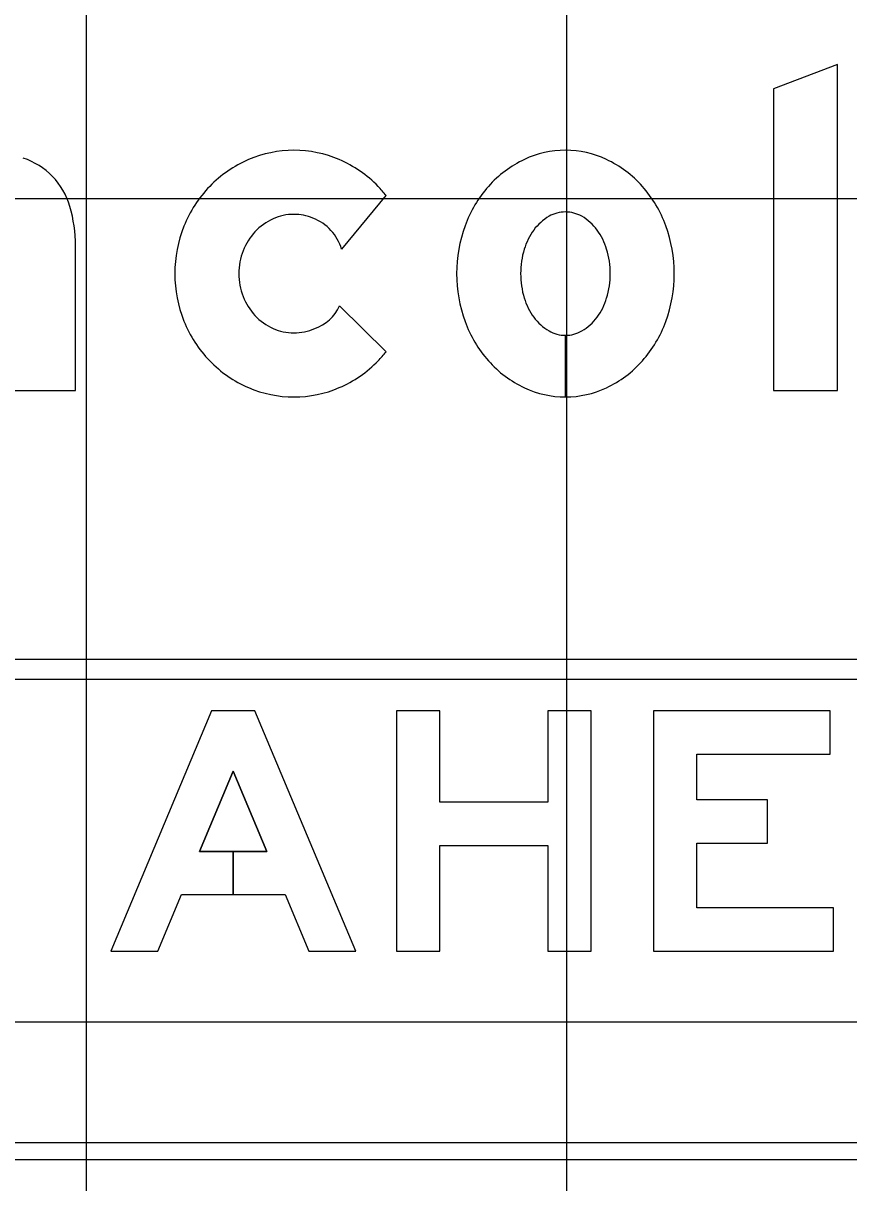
# Model space of a CAD drawing. Extents: x 1797809 to 2198143, y 249608 to 1237864.
# Drawn here: x 2195693.524 to 2195696.962, y 1237199.009 to 1237203.836 of the extents above; entities that cross this region are included whole.
import ezdxf

# ---------------------------------------------------------------- set-up
doc = ezdxf.new("R2010")
doc.units = 0
for name, color, linetype in [('GSBWFILL', 7, 'Continuous'), ('GSCOLORFILL', 7, 'Continuous'), ('GSOUTLINE', 7, 'Continuous'), ('GSSHT', 7, 'Continuous')]:
    doc.layers.add(name, color=color, linetype=linetype)

msp = doc.modelspace()

# ---------------------------------------------------------------- linework, layer by layer
at = {"layer": 'GSBWFILL'}
for p, q in [((2195694.8498, 1237202.8951), (2195695.0349, 1237203.1186)), ((2195695.0349, 1237202.4688), (2195694.8405, 1237202.659)), ((2195695.7816, 1237202.537), (2195695.7816, 1237202.2804)), ((2195695.7817, 1237202.2804), (2195695.7817, 1237202.537))]:
    msp.add_line(p, q, dxfattribs=at)
for points in [[(2195696.9149, 1237202.307), (2195696.9149, 1237203.6637), (2195696.6483, 1237203.5626), (2195696.6483, 1237202.307)], [(2195694.5388, 1237200.3887), (2195694.3984, 1237200.3887), (2195694.3984, 1237200.2087), (2195694.6144, 1237200.2087), (2195694.7131, 1237199.9737), (2195694.9083, 1237199.9737), (2195694.4883, 1237200.9737), (2195694.3083, 1237200.9737), (2195693.8883, 1237199.9737), (2195694.0836, 1237199.9737), (2195694.1823, 1237200.2087), (2195694.3983, 1237200.2087), (2195694.3983, 1237200.3887), (2195694.2579, 1237200.3887), (2195694.3983, 1237200.7232)], [(2195695.7083, 1237200.5937), (2195695.2583, 1237200.5937), (2195695.2583, 1237200.9737), (2195695.0783, 1237200.9737), (2195695.0783, 1237199.9737), (2195695.2583, 1237199.9737), (2195695.2583, 1237200.4137), (2195695.7083, 1237200.4137), (2195695.7083, 1237199.9737), (2195695.8883, 1237199.9737), (2195695.8883, 1237200.9737), (2195695.7083, 1237200.9737)], [(2195696.8983, 1237200.1537), (2195696.3283, 1237200.1537), (2195696.3283, 1237200.4227), (2195696.6233, 1237200.4227), (2195696.6233, 1237200.6027), (2195696.3283, 1237200.6027), (2195696.3283, 1237200.7937), (2195696.8833, 1237200.7937), (2195696.8833, 1237200.9737), (2195696.1483, 1237200.9737), (2195696.1483, 1237199.9737), (2195696.8983, 1237199.9737)]]:
    msp.add_lwpolyline(points, close=True, dxfattribs=at)
msp.add_lwpolyline([(2195693.4749, 1237202.3257), (2195693.4749, 1237202.307), (2195693.7416, 1237202.307), (2195693.7416, 1237202.9087)], dxfattribs=at)
for centre, radius, start, end in [((2195694.6509, 1237202.8274), 0.4796, 90, 113.2047), ((2195694.6509, 1237202.8274), 0.4796, 66.7953, 90), ((2195694.6579, 1237202.811), 0.4974, 113.2047, 135.9845), ((2195694.6439, 1237202.811), 0.4974, 44.0155, 66.7953), ((2195694.6688, 1237202.8005), 0.5126, 135.9845, 158.1878), ((2195694.633, 1237202.8005), 0.5126, 38.3623, 44.0156), ((2195694.6509, 1237202.8268), 0.2136, 90, 114.0149), ((2195694.6509, 1237202.8268), 0.2136, 68.2139, 90), ((2195694.6858, 1237202.7937), 0.5309, 158.1878, 180), ((2195694.6581, 1237202.8107), 0.2312, 114.0149, 137.0868), ((2195694.6565, 1237202.8373), 0.2017, 16.6445, 68.5706), ((2195694.6692, 1237202.8004), 0.2463, 137.0868, 158.9389), ((2195694.6865, 1237202.7937), 0.265, 158.9389, 180), ((2195694.6858, 1237202.7937), 0.5309, 180, 201.8122), ((2195694.6865, 1237202.7937), 0.265, 180, 201.0611), ((2195694.6692, 1237202.787), 0.2463, 201.0612, 222.9132), ((2195694.6789, 1237202.7334), 0.1779, 289.3607, 335.2803), ((2195694.6581, 1237202.7767), 0.2312, 222.9132, 245.9851), ((2195694.6688, 1237202.7869), 0.5126, 201.8122, 224.0155), ((2195694.6509, 1237202.7606), 0.2136, 245.9851, 270), ((2195694.6509, 1237202.7606), 0.2136, 270, 294.0149), ((2195694.633, 1237202.7869), 0.5126, 315.9845, 321.6377), ((2195694.6579, 1237202.7764), 0.4974, 224.0155, 246.7953), ((2195694.6439, 1237202.7764), 0.4974, 293.2047, 315.9845), ((2195694.6509, 1237202.76), 0.4796, 246.7953, 270), ((2195694.6509, 1237202.76), 0.4796, 270, 293.2047)]:
    msp.add_arc(centre, radius, start, end, dxfattribs=at)
for centre, major_axis, ratio, start_param, end_param in [((2195693.43, 1237202.9895), (0, 0.3), 0.999998, 4.997165, 5.96613), ((2195695.7816, 1237202.9052), (0, 0.4018), 0.999999, 0, 0.438571), ((2195695.7816, 1237202.9052), (0, 0.4018), 0.999999, 5.844614, 6.283185), ((2195695.8069, 1237202.8512), (0, 0.4615), 0.999999, 0.438571, 0.847388), ((2195695.7563, 1237202.8512), (0, 0.4615), 0.999999, 5.435798, 5.844614), ((2195695.8464, 1237202.8164), (0, 0.5141), 0.999999, 0.847388, 1.220117), ((2195695.7168, 1237202.8164), (0, 0.5141), 0.999999, 5.063069, 5.435798), ((2195693.154, 1237202.9087), (0, 0.5876), 0.999998, 4.712389, 4.997165), ((2195695.8142, 1237202.8555), (0, 0.2035), 0.999999, 0.517724, 0.942), ((2195695.7816, 1237202.9127), (0, 0.1377), 0.999999, 0, 0.517724), ((2195695.7816, 1237202.9127), (0, 0.1377), 0.999999, 5.765461, 6.283185), ((2195695.749, 1237202.8555), (0, 0.2035), 0.999999, 5.341185, 5.765461), ((2195695.9083, 1237202.7937), (0, 0.5801), 0.999999, 1.220117, 1.570796), ((2195695.6549, 1237202.7937), (0, 0.5801), 0.999999, 4.712389, 5.063069), ((2195695.8656, 1237202.8181), (0, 0.267), 0.999999, 0.942, 1.278197), ((2195695.6976, 1237202.8181), (0, 0.267), 0.999999, 5.004989, 5.341185), ((2195695.9467, 1237202.7937), (0, 0.3517), 0.999999, 1.278197, 1.570796), ((2195695.6165, 1237202.7937), (0, 0.3517), 0.999999, 4.712389, 5.004989), ((2195695.9083, 1237202.7937), (0, 0.5801), 0.999999, 1.570796, 1.921476), ((2195695.9467, 1237202.7937), (0, 0.3517), 0.999999, 1.570796, 1.863396), ((2195695.6165, 1237202.7937), (0, 0.3517), 0.999999, 4.419789, 4.712389), ((2195695.6549, 1237202.7937), (0, 0.5801), 0.999999, 4.361709, 4.712389), ((2195695.8656, 1237202.7693), (0, 0.267), 0.999999, 1.863396, 2.199593), ((2195695.6976, 1237202.7693), (0, 0.267), 0.999999, 4.083593, 4.419789), ((2195695.8142, 1237202.7319), (0, 0.2035), 0.999999, 2.199593, 2.623869), ((2195695.749, 1237202.7319), (0, 0.2035), 0.999999, 3.659317, 4.083593), ((2195695.8464, 1237202.7711), (0, 0.5141), 0.999999, 1.921476, 2.294205), ((2195695.7816, 1237202.6747), (0, 0.1377), 0.999999, 2.623869, 3.141593), ((2195695.7816, 1237202.6747), (0, 0.1377), 0.999999, 3.142077, 3.659317), ((2195695.7168, 1237202.7711), (0, 0.5141), 0.999999, 3.98898, 4.361709), ((2195695.8069, 1237202.7362), (0, 0.4615), 0.999999, 2.294205, 2.703022), ((2195695.7563, 1237202.7362), (0, 0.4615), 0.999999, 3.580164, 3.98898), ((2195695.7816, 1237202.6822), (0, 0.4018), 0.999999, 2.703022, 3.141593), ((2195695.7816, 1237202.6822), (0, 0.4018), 0.999999, 3.141759, 3.580164)]:
    msp.add_ellipse(centre, major_axis=major_axis, ratio=ratio, start_param=start_param, end_param=end_param, dxfattribs=at)
at = {"layer": 'GSCOLORFILL'}
for p, q in [((2195694.8498, 1237202.8951), (2195695.0349, 1237203.1186)), ((2195695.0349, 1237202.4688), (2195694.8405, 1237202.659)), ((2195695.7816, 1237202.537), (2195695.7816, 1237202.2804)), ((2195695.7817, 1237202.2804), (2195695.7817, 1237202.537)), ((2195699.1175, 1237201.1878), (2195686.9425, 1237201.1878)), ((2195686.9425, 1237199.6795), (2195699.1175, 1237199.6795)), ((2195699.537, 1237199.1759), (2195686.5387, 1237199.1759))]:
    msp.add_line(p, q, dxfattribs=at)
for points in [[(2195696.9149, 1237202.307), (2195696.9149, 1237203.6637), (2195696.6483, 1237203.5626), (2195696.6483, 1237202.307)], [(2195694.5388, 1237200.3887), (2195694.3984, 1237200.3887), (2195694.3984, 1237200.2087), (2195694.6144, 1237200.2087), (2195694.7131, 1237199.9737), (2195694.9083, 1237199.9737), (2195694.4883, 1237200.9737), (2195694.3083, 1237200.9737), (2195693.8883, 1237199.9737), (2195694.0836, 1237199.9737), (2195694.1823, 1237200.2087), (2195694.3983, 1237200.2087), (2195694.3983, 1237200.3887), (2195694.2579, 1237200.3887), (2195694.3983, 1237200.7232)], [(2195695.7083, 1237200.5937), (2195695.2583, 1237200.5937), (2195695.2583, 1237200.9737), (2195695.0783, 1237200.9737), (2195695.0783, 1237199.9737), (2195695.2583, 1237199.9737), (2195695.2583, 1237200.4137), (2195695.7083, 1237200.4137), (2195695.7083, 1237199.9737), (2195695.8883, 1237199.9737), (2195695.8883, 1237200.9737), (2195695.7083, 1237200.9737)], [(2195696.8983, 1237200.1537), (2195696.3283, 1237200.1537), (2195696.3283, 1237200.4227), (2195696.6233, 1237200.4227), (2195696.6233, 1237200.6027), (2195696.3283, 1237200.6027), (2195696.3283, 1237200.7937), (2195696.8833, 1237200.7937), (2195696.8833, 1237200.9737), (2195696.1483, 1237200.9737), (2195696.1483, 1237199.9737), (2195696.8983, 1237199.9737)]]:
    msp.add_lwpolyline(points, close=True, dxfattribs=at)
msp.add_lwpolyline([(2195693.4749, 1237202.3257), (2195693.4749, 1237202.307), (2195693.7416, 1237202.307), (2195693.7416, 1237202.9087)], dxfattribs=at)
for centre, radius, start, end in [((2195694.6509, 1237202.8274), 0.4796, 90, 113.2047), ((2195694.6509, 1237202.8274), 0.4796, 66.7953, 90), ((2195694.6579, 1237202.811), 0.4974, 113.2047, 135.9845), ((2195694.6439, 1237202.811), 0.4974, 44.0155, 66.7953), ((2195694.6688, 1237202.8005), 0.5126, 135.9845, 158.1878), ((2195694.633, 1237202.8005), 0.5126, 38.3623, 44.0156), ((2195694.6509, 1237202.8268), 0.2136, 90, 114.0149), ((2195694.6509, 1237202.8268), 0.2136, 68.2139, 90), ((2195694.6858, 1237202.7937), 0.5309, 158.1878, 180), ((2195694.6581, 1237202.8107), 0.2312, 114.0149, 137.0868), ((2195694.6565, 1237202.8373), 0.2017, 16.6445, 68.5706), ((2195694.6692, 1237202.8004), 0.2463, 137.0868, 158.9389), ((2195694.6865, 1237202.7937), 0.265, 158.9389, 180), ((2195694.6858, 1237202.7937), 0.5309, 180, 201.8122), ((2195694.6865, 1237202.7937), 0.265, 180, 201.0611), ((2195694.6692, 1237202.787), 0.2463, 201.0612, 222.9132), ((2195694.6789, 1237202.7334), 0.1779, 289.3607, 335.2803), ((2195694.6581, 1237202.7767), 0.2312, 222.9132, 245.9851), ((2195694.6688, 1237202.7869), 0.5126, 201.8122, 224.0155), ((2195694.6509, 1237202.7606), 0.2136, 245.9851, 270), ((2195694.6509, 1237202.7606), 0.2136, 270, 294.0149), ((2195694.633, 1237202.7869), 0.5126, 315.9845, 321.6377), ((2195694.6579, 1237202.7764), 0.4974, 224.0155, 246.7953), ((2195694.6439, 1237202.7764), 0.4974, 293.2047, 315.9845), ((2195694.6509, 1237202.76), 0.4796, 246.7953, 270), ((2195694.6509, 1237202.76), 0.4796, 270, 293.2047)]:
    msp.add_arc(centre, radius, start, end, dxfattribs=at)
for centre, major_axis, ratio, start_param, end_param in [((2195693.43, 1237202.9895), (0, 0.3), 0.999998, 4.997165, 5.96613), ((2195695.7816, 1237202.9052), (0, 0.4018), 0.999999, 0, 0.438571), ((2195695.7816, 1237202.9052), (0, 0.4018), 0.999999, 5.844614, 6.283185), ((2195695.8069, 1237202.8512), (0, 0.4615), 0.999999, 0.438571, 0.847388), ((2195695.7563, 1237202.8512), (0, 0.4615), 0.999999, 5.435798, 5.844614), ((2195695.8464, 1237202.8164), (0, 0.5141), 0.999999, 0.847388, 1.220117), ((2195695.7168, 1237202.8164), (0, 0.5141), 0.999999, 5.063069, 5.435798), ((2195693.154, 1237202.9087), (0, 0.5876), 0.999998, 4.712389, 4.997165), ((2195695.8142, 1237202.8555), (0, 0.2035), 0.999999, 0.517724, 0.942), ((2195695.7816, 1237202.9127), (0, 0.1377), 0.999999, 0, 0.517724), ((2195695.7816, 1237202.9127), (0, 0.1377), 0.999999, 5.765461, 6.283185), ((2195695.749, 1237202.8555), (0, 0.2035), 0.999999, 5.341185, 5.765461), ((2195695.9083, 1237202.7937), (0, 0.5801), 0.999999, 1.220117, 1.570796), ((2195695.6549, 1237202.7937), (0, 0.5801), 0.999999, 4.712389, 5.063069), ((2195695.8656, 1237202.8181), (0, 0.267), 0.999999, 0.942, 1.278197), ((2195695.6976, 1237202.8181), (0, 0.267), 0.999999, 5.004989, 5.341185), ((2195695.9467, 1237202.7937), (0, 0.3517), 0.999999, 1.278197, 1.570796), ((2195695.6165, 1237202.7937), (0, 0.3517), 0.999999, 4.712389, 5.004989), ((2195695.9083, 1237202.7937), (0, 0.5801), 0.999999, 1.570796, 1.921476), ((2195695.9467, 1237202.7937), (0, 0.3517), 0.999999, 1.570796, 1.863396), ((2195695.6165, 1237202.7937), (0, 0.3517), 0.999999, 4.419789, 4.712389), ((2195695.6549, 1237202.7937), (0, 0.5801), 0.999999, 4.361709, 4.712389), ((2195695.8656, 1237202.7693), (0, 0.267), 0.999999, 1.863396, 2.199593), ((2195695.6976, 1237202.7693), (0, 0.267), 0.999999, 4.083593, 4.419789), ((2195695.8142, 1237202.7319), (0, 0.2035), 0.999999, 2.199593, 2.623869), ((2195695.749, 1237202.7319), (0, 0.2035), 0.999999, 3.659317, 4.083593), ((2195695.8464, 1237202.7711), (0, 0.5141), 0.999999, 1.921476, 2.294205), ((2195695.7816, 1237202.6747), (0, 0.1377), 0.999999, 2.623869, 3.141593), ((2195695.7816, 1237202.6747), (0, 0.1377), 0.999999, 3.142077, 3.659317), ((2195695.7168, 1237202.7711), (0, 0.5141), 0.999999, 3.98898, 4.361709), ((2195695.8069, 1237202.7362), (0, 0.4615), 0.999999, 2.294205, 2.703022), ((2195695.7563, 1237202.7362), (0, 0.4615), 0.999999, 3.580164, 3.98898), ((2195695.7816, 1237202.6822), (0, 0.4018), 0.999999, 2.703022, 3.141593), ((2195695.7816, 1237202.6822), (0, 0.4018), 0.999999, 3.141759, 3.580164)]:
    msp.add_ellipse(centre, major_axis=major_axis, ratio=ratio, start_param=start_param, end_param=end_param, dxfattribs=at)
at = {"layer": 'GSOUTLINE'}
for p, q in [((2195694.8498, 1237202.8951), (2195695.0349, 1237203.1186)), ((2195695.0349, 1237202.4688), (2195694.8405, 1237202.659))]:
    msp.add_line(p, q, dxfattribs=at)
for points in [[(2195696.9149, 1237202.307), (2195696.9149, 1237203.6637), (2195696.6483, 1237203.5626), (2195696.6483, 1237202.307)], [(2195694.1823, 1237200.2087), (2195694.6144, 1237200.2087), (2195694.7131, 1237199.9737), (2195694.9083, 1237199.9737), (2195694.4883, 1237200.9737), (2195694.3083, 1237200.9737), (2195693.8883, 1237199.9737), (2195694.0836, 1237199.9737)], [(2195695.7083, 1237200.5937), (2195695.2583, 1237200.5937), (2195695.2583, 1237200.9737), (2195695.0783, 1237200.9737), (2195695.0783, 1237199.9737), (2195695.2583, 1237199.9737), (2195695.2583, 1237200.4137), (2195695.7083, 1237200.4137), (2195695.7083, 1237199.9737), (2195695.8883, 1237199.9737), (2195695.8883, 1237200.9737), (2195695.7083, 1237200.9737)], [(2195696.8983, 1237200.1537), (2195696.3283, 1237200.1537), (2195696.3283, 1237200.4227), (2195696.6233, 1237200.4227), (2195696.6233, 1237200.6027), (2195696.3283, 1237200.6027), (2195696.3283, 1237200.7937), (2195696.8833, 1237200.7937), (2195696.8833, 1237200.9737), (2195696.1483, 1237200.9737), (2195696.1483, 1237199.9737), (2195696.8983, 1237199.9737)], [(2195694.5388, 1237200.3887), (2195694.3983, 1237200.7232), (2195694.2579, 1237200.3887)]]:
    msp.add_lwpolyline(points, close=True, dxfattribs=at)
msp.add_lwpolyline([(2195693.4749, 1237202.3257), (2195693.4749, 1237202.307), (2195693.7416, 1237202.307), (2195693.7416, 1237202.9087)], dxfattribs=at)
for centre, radius, start, end in [((2195694.6509, 1237202.8274), 0.4796, 90, 113.2047), ((2195694.6509, 1237202.8274), 0.4796, 66.7953, 90), ((2195694.6579, 1237202.811), 0.4974, 113.2047, 135.9845), ((2195694.6439, 1237202.811), 0.4974, 44.0155, 66.7953), ((2195694.6688, 1237202.8005), 0.5126, 135.9845, 158.1878), ((2195694.633, 1237202.8005), 0.5126, 38.3623, 44.0156), ((2195694.6509, 1237202.8268), 0.2136, 90, 114.0149), ((2195694.6509, 1237202.8268), 0.2136, 68.2139, 90), ((2195694.6858, 1237202.7937), 0.5309, 158.1878, 180), ((2195694.6581, 1237202.8107), 0.2312, 114.0149, 137.0868), ((2195694.6565, 1237202.8373), 0.2017, 16.6445, 68.5706), ((2195694.6692, 1237202.8004), 0.2463, 137.0868, 158.9389), ((2195694.6865, 1237202.7937), 0.265, 158.9389, 180), ((2195694.6858, 1237202.7937), 0.5309, 180, 201.8122), ((2195694.6865, 1237202.7937), 0.265, 180, 201.0611), ((2195694.6692, 1237202.787), 0.2463, 201.0612, 222.9132), ((2195694.6789, 1237202.7334), 0.1779, 289.3607, 335.2803), ((2195694.6581, 1237202.7767), 0.2312, 222.9132, 245.9851), ((2195694.6688, 1237202.7869), 0.5126, 201.8122, 224.0155), ((2195694.6509, 1237202.7606), 0.2136, 245.9851, 270), ((2195694.6509, 1237202.7606), 0.2136, 270, 294.0149), ((2195694.633, 1237202.7869), 0.5126, 315.9845, 321.6377), ((2195694.6579, 1237202.7764), 0.4974, 224.0155, 246.7953), ((2195694.6439, 1237202.7764), 0.4974, 293.2047, 315.9845), ((2195694.6509, 1237202.76), 0.4796, 246.7953, 270), ((2195694.6509, 1237202.76), 0.4796, 270, 293.2047)]:
    msp.add_arc(centre, radius, start, end, dxfattribs=at)
for centre, major_axis, ratio, start_param, end_param in [((2195693.43, 1237202.9895), (0, 0.3), 0.999998, 4.997165, 5.96613), ((2195695.7816, 1237202.9052), (0, 0.4018), 0.999999, 0, 0.438571), ((2195695.7816, 1237202.9052), (0, 0.4018), 0.999999, 5.844614, 6.283185), ((2195695.8069, 1237202.8512), (0, 0.4615), 0.999999, 0.438571, 0.847388), ((2195695.7563, 1237202.8512), (0, 0.4615), 0.999999, 5.435798, 5.844614), ((2195695.8464, 1237202.8164), (0, 0.5141), 0.999999, 0.847388, 1.220117), ((2195695.7168, 1237202.8164), (0, 0.5141), 0.999999, 5.063069, 5.435798), ((2195693.154, 1237202.9087), (0, 0.5876), 0.999998, 4.712389, 4.997165), ((2195695.8142, 1237202.8555), (0, 0.2035), 0.999999, 0.517724, 0.942), ((2195695.7816, 1237202.9127), (0, 0.1377), 0.999999, 0, 0.517724), ((2195695.7816, 1237202.9127), (0, 0.1377), 0.999999, 5.765461, 6.283185), ((2195695.749, 1237202.8555), (0, 0.2035), 0.999999, 5.341185, 5.765461), ((2195695.9083, 1237202.7937), (0, 0.5801), 0.999999, 1.220117, 1.570796), ((2195695.6549, 1237202.7937), (0, 0.5801), 0.999999, 4.712389, 5.063069), ((2195695.8656, 1237202.8181), (0, 0.267), 0.999999, 0.942, 1.278197), ((2195695.6976, 1237202.8181), (0, 0.267), 0.999999, 5.004989, 5.341185), ((2195695.9467, 1237202.7937), (0, 0.3517), 0.999999, 1.278197, 1.570796), ((2195695.6165, 1237202.7937), (0, 0.3517), 0.999999, 4.712389, 5.004989), ((2195695.9083, 1237202.7937), (0, 0.5801), 0.999999, 1.570796, 1.921476), ((2195695.9467, 1237202.7937), (0, 0.3517), 0.999999, 1.570796, 1.863396), ((2195695.6165, 1237202.7937), (0, 0.3517), 0.999999, 4.419789, 4.712389), ((2195695.6549, 1237202.7937), (0, 0.5801), 0.999999, 4.361709, 4.712389), ((2195695.8656, 1237202.7693), (0, 0.267), 0.999999, 1.863396, 2.199593), ((2195695.6976, 1237202.7693), (0, 0.267), 0.999999, 4.083593, 4.419789), ((2195695.8142, 1237202.7319), (0, 0.2035), 0.999999, 2.199593, 2.623869), ((2195695.749, 1237202.7319), (0, 0.2035), 0.999999, 3.659317, 4.083593), ((2195695.8464, 1237202.7711), (0, 0.5141), 0.999999, 1.921476, 2.294205), ((2195695.7816, 1237202.6747), (0, 0.1377), 0.999999, 2.623869, 3.141593), ((2195695.7816, 1237202.6747), (0, 0.1377), 0.999999, 3.141593, 3.659317), ((2195695.7168, 1237202.7711), (0, 0.5141), 0.999999, 3.98898, 4.361709), ((2195695.8069, 1237202.7362), (0, 0.4615), 0.999999, 2.294205, 2.703022), ((2195695.7563, 1237202.7362), (0, 0.4615), 0.999999, 3.580164, 3.98898), ((2195695.7816, 1237202.6822), (0, 0.4018), 0.999999, 2.703022, 3.141593), ((2195695.7816, 1237202.6822), (0, 0.4018), 0.999999, 3.141593, 3.580164)]:
    msp.add_ellipse(centre, major_axis=major_axis, ratio=ratio, start_param=start_param, end_param=end_param, dxfattribs=at)
at = {"layer": 'GSSHT'}
for p, q in [((2195693.7875, 1237163.1062), (2195693.7875, 1237223.1062)), ((2195695.7875, 1237163.1062), (2195695.7875, 1237223.1062)), ((2195657.7875, 1237203.1062), (2195787.7875, 1237203.1062)), ((2195657.7875, 1237201.1062), (2195787.7875, 1237201.1062)), ((2195657.7875, 1237199.1062), (2195787.7875, 1237199.1062))]:
    msp.add_line(p, q, dxfattribs=at)

doc.saveas('drawing.dxf')
